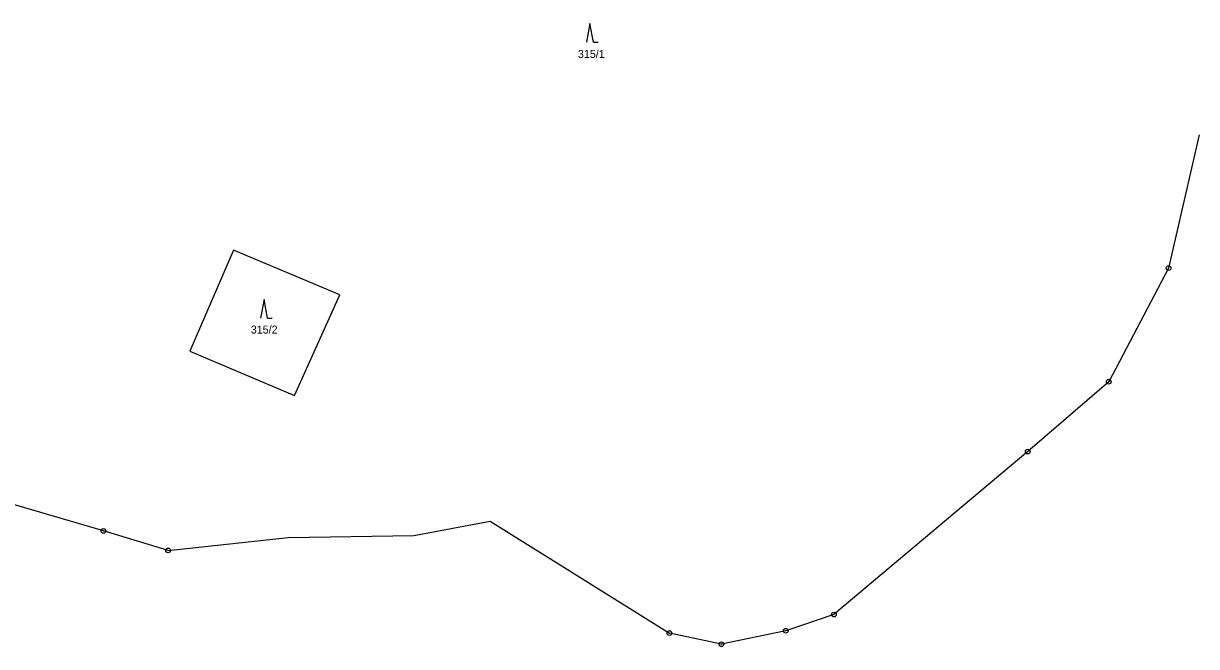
# Model space of a CAD drawing. Extents: x -765428 to -762163, y -1107632 to -1104975.
# Drawn here: x -763807.8 to -763558.6, y -1107305.8 to -1107173.4 of the extents above; entities that cross this region are included whole.
import ezdxf
from ezdxf.enums import TextEntityAlignment as Align

# ---------------------------------------------------------------- set-up
doc = ezdxf.new("R2010")
doc.units = 0
doc.header["$LTSCALE"] = 0.68
for name, color, linetype, lineweight in [('1', 7, 'Continuous', 25), ('3', 7, 'Continuous', 25), ('8', 7, 'Continuous', 25)]:
    doc.layers.add(name, color=color, linetype=linetype, lineweight=lineweight)
doc.layers.add('2', color=7, linetype='Continuous')

msp = doc.modelspace()

# ---------------------------------------------------------------- linework, layer by layer
at = {"layer": '1'}
for p, q in [((-763558.04, -1107197.06), (-763564.57, -1107225.4)), ((-763763.18, -1107221.59), (-763772.42, -1107243.05)), ((-763740.61, -1107231.04), (-763763.18, -1107221.59)), ((-763564.57, -1107225.4), (-763577.26, -1107249.56)), ((-763750.25, -1107252.49), (-763740.61, -1107231.04)), ((-763772.42, -1107243.05), (-763750.25, -1107252.49)), ((-763577.26, -1107249.56), (-763594.49, -1107264.38)), ((-763594.49, -1107264.38), (-763635.64, -1107299.03)), ((-763790.8, -1107281.27), (-763819.24, -1107272.89)), ((-763724.9, -1107282.24), (-763708.66, -1107279.15)), ((-763708.66, -1107279.15), (-763670.58, -1107302.98)), ((-763777.07, -1107285.4), (-763790.8, -1107281.27)), ((-763777.07, -1107285.4), (-763751.59, -1107282.69)), ((-763751.59, -1107282.69), (-763724.9, -1107282.24)), ((-763635.64, -1107299.03), (-763645.88, -1107302.49)), ((-763659.55, -1107305.34), (-763670.58, -1107302.98)), ((-763645.88, -1107302.49), (-763659.55, -1107305.34))]:
    msp.add_line(p, q, dxfattribs=at)
at = {"layer": '3'}
for p, q in [((-763686.73, -1107177.38), (-763685.734, -1107177.38)), ((-763755.94, -1107236.06), (-763754.944, -1107236.06))]:
    msp.add_line(p, q, dxfattribs=at)
for points in [[(-763686.73, -1107177.38), (-763687.48, -1107173.38), (-763688.23, -1107177.38)], [(-763755.94, -1107236.06), (-763756.69, -1107232.06), (-763757.44, -1107236.06)]]:
    msp.add_lwpolyline(points, dxfattribs=at)
at = {"layer": '8'}
for centre, radius in [((-763564.57, -1107225.3999), 0.5), ((-763564.57, -1107225.3999), 0.0303), ((-763577.26, -1107249.5599), 0.5), ((-763577.26, -1107249.5599), 0.0303), ((-763594.49, -1107264.3799), 0.5), ((-763594.49, -1107264.3799), 0.0303), ((-763790.8, -1107281.2699), 0.5), ((-763790.8, -1107281.2699), 0.0303), ((-763777.07, -1107285.3999), 0.5), ((-763777.07, -1107285.3999), 0.0303), ((-763635.64, -1107299.0299), 0.5), ((-763635.64, -1107299.0299), 0.0303), ((-763670.58, -1107302.9799), 0.5), ((-763670.58, -1107302.9799), 0.0303), ((-763645.88, -1107302.4899), 0.5), ((-763645.88, -1107302.4899), 0.0303), ((-763659.55, -1107305.3399), 0.5), ((-763659.55, -1107305.3399), 0.0303)]:
    msp.add_circle(centre, radius, dxfattribs=at)

# ---------------------------------------------------------------- texts
at = {"layer": '2'}
msp.add_text('315/1', height=1.7, dxfattribs=at).set_placement((-763687.18, -1107180.715), align=Align.CENTER)
msp.add_text('315/2', height=1.7, dxfattribs=at).set_placement((-763759.5, -1107239.305))

doc.saveas('drawing.dxf')
